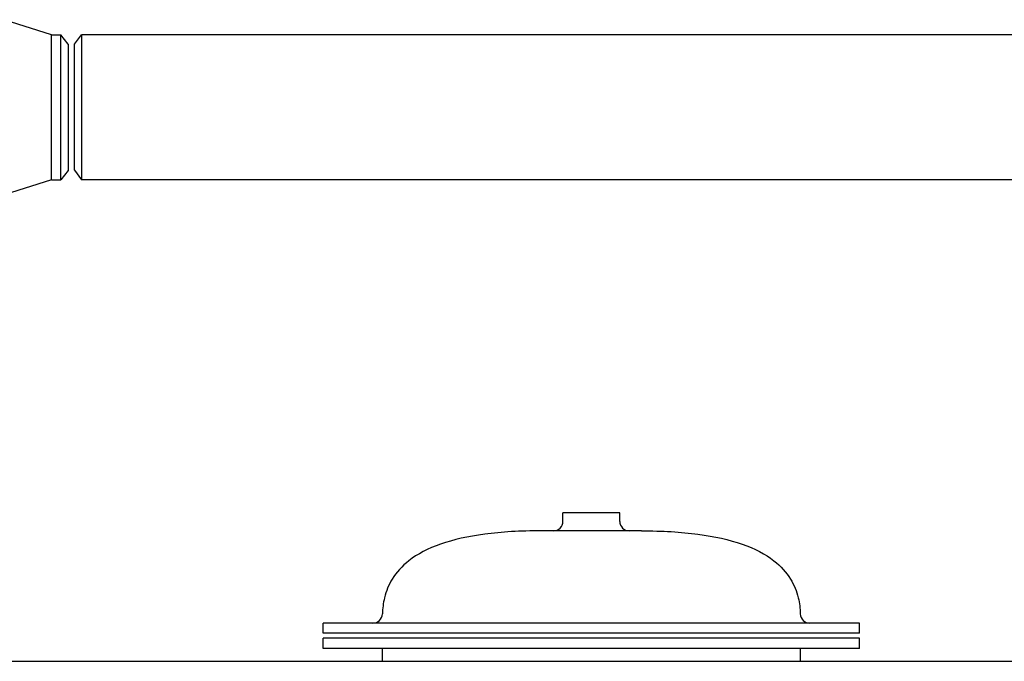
# Model space of a CAD drawing. Header units: inches. Extents: x 24 to 1128, y -69 to 748.
# Tile 492 of 656: x 622 to 641, y 377 to 390. Entities that reach past the tile are written whole.
import ezdxf

# ---------------------------------------------------------------- set-up
doc = ezdxf.new("R2010")
doc.units = ezdxf.units.IN
doc.header["$LTSCALE"] = 32
doc.header["$MEASUREMENT"] = 0
doc.layers.add('Visible (ANSI)', color=7, linetype='Continuous', lineweight=30)

msp = doc.modelspace()

# ---------------------------------------------------------------- linework, layer by layer
at = {"layer": 'Visible (ANSI)'}
for p, q in [((622.58397, 389.28867), (621.64463, 389.58619)), ((622.58397, 386.40867), (622.58397, 389.28867)), ((622.58397, 389.28867), (622.76676, 389.28867)), ((622.76676, 386.40867), (622.76676, 389.28867)), ((622.91063, 389.10117), (622.76676, 389.28867)), ((623.03563, 389.09867), (623.17951, 389.28617)), ((623.17951, 389.28617), (623.17951, 386.41117)), ((660.01676, 389.28617), (623.17951, 389.28617)), ((622.91063, 389.10117), (622.91063, 386.59617)), ((623.03563, 386.59867), (623.03563, 389.09867)), ((622.91063, 386.59617), (622.76676, 386.40867)), ((623.03563, 386.59867), (623.17951, 386.41117)), ((622.58397, 386.40867), (621.64463, 386.11115)), ((622.58397, 386.40867), (622.76676, 386.40867)), ((660.01676, 386.41117), (623.17951, 386.41117)), ((633.84813, 379.80547), (632.72313, 379.80547)), ((632.72313, 379.63447), (632.72313, 379.80547)), ((633.84813, 379.63447), (633.84813, 379.80547)), ((634.27838, 379.44697), (632.29288, 379.44697)), ((638.60063, 377.6157), (627.97063, 377.6157)), ((627.97063, 377.4157), (627.97063, 377.6157)), ((638.60063, 377.4157), (638.60063, 377.6157)), ((638.60063, 377.4157), (627.97063, 377.4157)), ((638.60063, 377.31595), (627.97063, 377.31595)), ((627.97063, 377.1157), (627.97063, 377.31595)), ((638.60063, 377.1157), (638.60063, 377.31595)), ((638.60063, 377.1157), (627.97063, 377.1157)), ((629.14163, 376.85867), (629.14163, 377.1157)), ((637.42963, 376.85867), (637.42963, 377.1157)), ((620.57163, 376.85867), (730.27356, 376.85867))]:
    msp.add_line(p, q, dxfattribs=at)
for centre, start, end in [((632.53563, 379.63447), 270, 0), ((634.03563, 379.63447), 180, 270), ((628.95486, 377.8032), 270, 358.443207), ((637.61641, 377.8032), 181.556793, 270)]:
    msp.add_arc(centre, 0.1875, start, end, dxfattribs=at)
for points in [[(632.29288, 379.44697), (631.87878, 379.44697), (631.50549, 379.42498), (630.84053, 379.33704), (630.54887, 379.27109), (630.04716, 379.09521), (629.83712, 378.98529), (629.53097, 378.74665), (629.42077, 378.62553), (629.26711, 378.37611), (629.21581, 378.25203), (629.15904, 378.01696), (629.14534, 377.9104), (629.14229, 377.7981)], [(634.27838, 379.44697), (634.69249, 379.44697), (635.06578, 379.42498), (635.73073, 379.33704), (636.0224, 379.27109), (636.52411, 379.09521), (636.73414, 378.98529), (637.04029, 378.74665), (637.1505, 378.62553), (637.30416, 378.37611), (637.35545, 378.25203), (637.41222, 378.01696), (637.42592, 377.9104), (637.42898, 377.7981)]]:
    msp.add_open_spline(points, degree=3, knots=[1, 1, 1, 1, 1.197114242, 1.197114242, 1.394228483, 1.394228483, 1.591342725, 1.591342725, 1.75082707, 1.75082707, 1.884885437, 1.884885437, 1.985571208, 1.985571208, 1.985571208, 1.985571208], dxfattribs=at)

doc.saveas('drawing.dxf')
